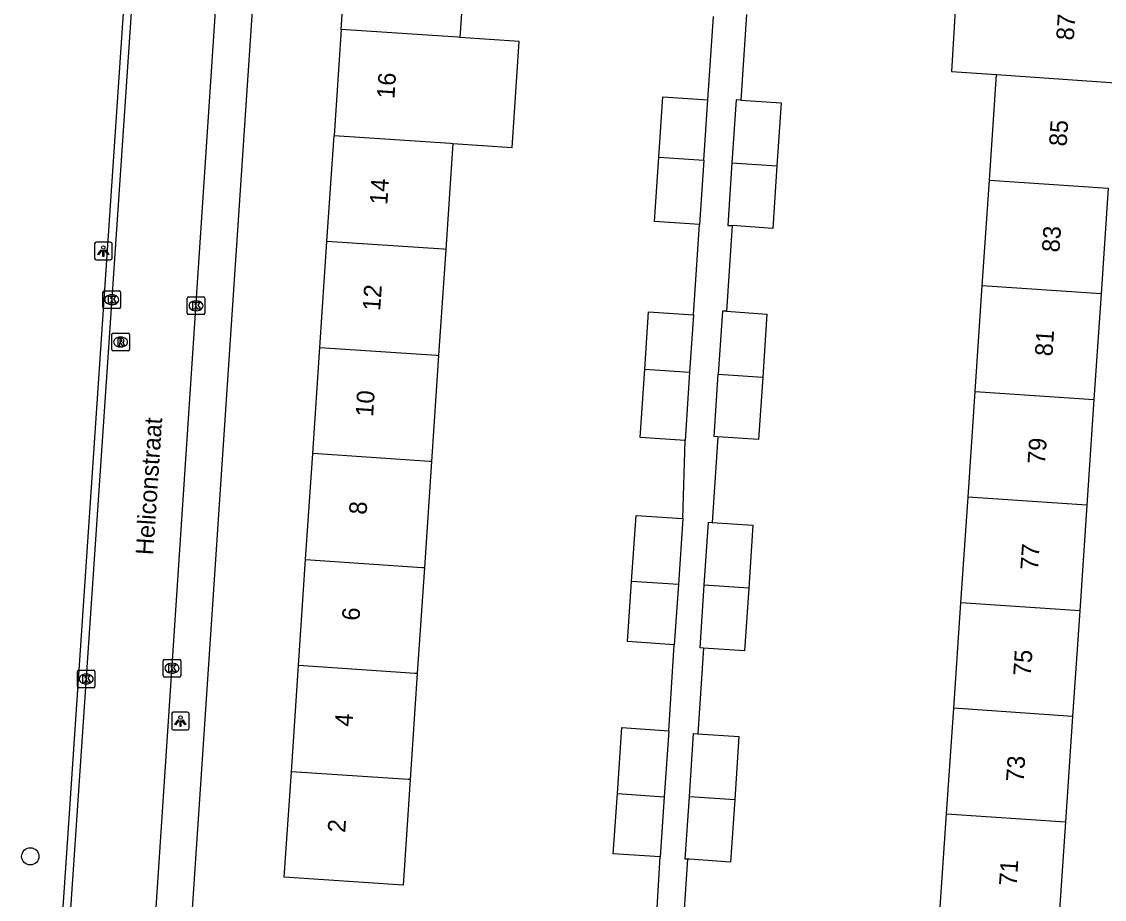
# Model space of a CAD drawing. Extents: x 161848 to 162726, y 385382 to 386521.
# Drawn here: x 161958.5 to 162019.9, y 386025.4 to 386075.2 of the extents above; entities that cross this region are included whole.
import ezdxf

# ---------------------------------------------------------------- set-up
doc = ezdxf.new("R2010")
doc.units = 0
for name, color, linetype in [('IMGEO_Boom', 7, 'Continuous'), ('IMGEO_Kolk', 7, 'Continuous'), ('IMGEO_Lichtpunt', 7, 'Continuous'), ('IMGEO_Openbare_ruimte_label', 7, 'Continuous'), ('IMGEO_Pand', 7, 'Continuous'), ('IMGEO_Pand_nummerreeks', 7, 'Continuous'), ('IMGEO_Rijbaan_lokaal_open', 7, 'Continuous'), ('IMGEO_Rioolput', 7, 'Continuous'), ('IMGEO_Verkeerseiland_open', 7, 'Continuous'), ('IMGEO_Voetpad_open', 7, 'Continuous')]:
    doc.layers.add(name, color=color, linetype=linetype)

msp = doc.modelspace()

# ---------------------------------------------------------------- linework, layer by layer
at = {"layer": 'IMGEO_Boom'}
msp.add_circle((161958.961, 386027.82), 0.489, dxfattribs=at)
at = {"layer": 'IMGEO_Kolk'}
for p, q in [((161963.086, 386058.973), (161963.086, 386059.825)), ((161963.161, 386059.899), (161964.013, 386059.899)), ((161964.087, 386059.825), (161964.087, 386058.973)), ((161963.574, 386059.679), (161963.599, 386059.679)), ((161967.869, 386058.629), (161967.869, 386059.481)), ((161967.944, 386059.555), (161968.796, 386059.555)), ((161968.357, 386059.335), (161968.382, 386059.335)), ((161968.87, 386059.481), (161968.87, 386058.629)), ((161964.013, 386058.899), (161963.161, 386058.899)), ((161963.597, 386059.119), (161963.572, 386059.119)), ((161968.796, 386058.555), (161967.944, 386058.555)), ((161968.38, 386058.775), (161968.355, 386058.775)), ((161966.503, 386038.067), (161966.503, 386038.919)), ((161966.578, 386038.993), (161967.43, 386038.993)), ((161967.504, 386038.919), (161967.504, 386038.067)), ((161961.632, 386037.455), (161961.632, 386038.307)), ((161961.707, 386038.381), (161962.559, 386038.381)), ((161962.633, 386038.307), (161962.633, 386037.455)), ((161966.991, 386038.773), (161967.016, 386038.773)), ((161962.12, 386038.161), (161962.145, 386038.161)), ((161967.43, 386037.993), (161966.578, 386037.993)), ((161967.014, 386038.213), (161966.989, 386038.213)), ((161962.559, 386037.381), (161961.707, 386037.381)), ((161962.143, 386037.601), (161962.118, 386037.601))]:
    msp.add_line(p, q, dxfattribs=at)
for points in [[(161963.086, 386058.973), (161963.086, 386059.825)], [(161963.161, 386059.899), (161964.013, 386059.899)], [(161964.087, 386059.825), (161964.087, 386058.973)], [(161963.407, 386059.599), (161963.53, 386059.599), (161963.53, 386059.448), (161963.66, 386059.599), (161963.824, 386059.599), (161963.678, 386059.448), (161963.831, 386059.199), (161963.679, 386059.199), (161963.594, 386059.363), (161963.53, 386059.296), (161963.53, 386059.199), (161963.407, 386059.199), (161963.407, 386059.599)], [(161967.869, 386058.629), (161967.869, 386059.481)], [(161967.944, 386059.555), (161968.796, 386059.555)], [(161968.19, 386059.255), (161968.313, 386059.255), (161968.313, 386059.104), (161968.443, 386059.255), (161968.607, 386059.255), (161968.461, 386059.104), (161968.614, 386058.855), (161968.462, 386058.855), (161968.377, 386059.019), (161968.313, 386058.952), (161968.313, 386058.855), (161968.19, 386058.855), (161968.19, 386059.255)], [(161968.87, 386059.481), (161968.87, 386058.629)], [(161964.013, 386058.899), (161963.161, 386058.899)], [(161968.796, 386058.555), (161967.944, 386058.555)], [(161966.503, 386038.067), (161966.503, 386038.919)], [(161966.578, 386038.993), (161967.43, 386038.993)], [(161967.504, 386038.919), (161967.504, 386038.067)], [(161961.632, 386037.455), (161961.632, 386038.307)], [(161961.707, 386038.381), (161962.559, 386038.381)], [(161962.633, 386038.307), (161962.633, 386037.455)], [(161966.824, 386038.693), (161966.947, 386038.693), (161966.947, 386038.542), (161967.077, 386038.693), (161967.241, 386038.693), (161967.095, 386038.542), (161967.248, 386038.293), (161967.096, 386038.293), (161967.011, 386038.457), (161966.947, 386038.39), (161966.947, 386038.293), (161966.824, 386038.293), (161966.824, 386038.693)], [(161961.953, 386038.081), (161962.076, 386038.081), (161962.076, 386037.93), (161962.206, 386038.081), (161962.37, 386038.081), (161962.224, 386037.93), (161962.377, 386037.681), (161962.225, 386037.681), (161962.14, 386037.845), (161962.076, 386037.778), (161962.076, 386037.681), (161961.953, 386037.681), (161961.953, 386038.081)], [(161967.43, 386037.993), (161966.578, 386037.993)], [(161962.559, 386037.381), (161961.707, 386037.381)]]:
    msp.add_lwpolyline(points, dxfattribs=at)
for centre, start, end in [((161963.163, 386059.823), 91.55205, 178.44795), ((161963.163, 386059.823), 91.55205, 178.44795), ((161964.011, 386059.823), 1.55205, 88.44795), ((161964.011, 386059.823), 1.55205, 88.44795), ((161967.946, 386059.479), 91.55205, 178.44795), ((161967.946, 386059.479), 91.55205, 178.44795), ((161968.794, 386059.479), 1.55205, 88.44795), ((161968.794, 386059.479), 1.55205, 88.44795), ((161963.163, 386058.975), 181.55205, 268.44795), ((161963.163, 386058.975), 181.55205, 268.44795), ((161964.011, 386058.975), 271.55205, 358.44795), ((161964.011, 386058.975), 271.55205, 358.44795), ((161967.946, 386058.631), 181.55205, 268.44795), ((161967.946, 386058.631), 181.55205, 268.44795), ((161968.794, 386058.631), 271.55205, 358.44795), ((161968.794, 386058.631), 271.55205, 358.44795), ((161966.58, 386038.917), 91.55205, 178.44795), ((161966.58, 386038.917), 91.55205, 178.44795), ((161967.428, 386038.917), 1.55205, 88.44795), ((161967.428, 386038.917), 1.55205, 88.44795), ((161961.709, 386038.305), 91.55205, 178.44795), ((161961.709, 386038.305), 91.55205, 178.44795), ((161962.557, 386038.305), 1.55205, 88.44795), ((161962.557, 386038.305), 1.55205, 88.44795), ((161966.58, 386038.069), 181.55205, 268.44795), ((161966.58, 386038.069), 181.55205, 268.44795), ((161967.428, 386038.069), 271.55205, 358.44795), ((161967.428, 386038.069), 271.55205, 358.44795), ((161961.709, 386037.457), 181.55205, 268.44795), ((161961.709, 386037.457), 181.55205, 268.44795), ((161962.557, 386037.457), 271.55205, 358.44795), ((161962.557, 386037.457), 271.55205, 358.44795)]:
    msp.add_arc(centre, 0.0765, start, end, dxfattribs=at)
for centre, major_axis, ratio, start_param, end_param in [((161963.573, 386059.399), (-0.387, 0.002), 0.722429, 4.712389, 7.853982), ((161963.598, 386059.399), (-0.39, 0.002), 0.717154, 1.570796, 4.712389), ((161968.356, 386059.055), (-0.387, 0.002), 0.722429, 4.712389, 7.853982), ((161968.381, 386059.055), (-0.39, 0.002), 0.717154, 1.570796, 4.712389), ((161966.99, 386038.493), (-0.387, 0.002), 0.722429, 4.712389, 7.853982), ((161967.015, 386038.493), (-0.39, 0.002), 0.717154, 1.570796, 4.712389), ((161962.119, 386037.881), (-0.387, 0.002), 0.722429, 4.712389, 7.853982), ((161962.144, 386037.881), (-0.39, 0.002), 0.717154, 1.570796, 4.712389)]:
    msp.add_ellipse(centre, major_axis=major_axis, ratio=ratio, start_param=start_param, end_param=end_param, dxfattribs=at)
at = {"layer": 'IMGEO_Lichtpunt'}
for p, q in [((161962.612, 386062.566), (161962.612, 386061.759)), ((161962.612, 386062.566), (161962.612, 386061.759)), ((161963.514, 386062.661), (161962.706, 386062.661)), ((161963.514, 386062.661), (161962.706, 386062.661)), ((161963.608, 386061.759), (161963.608, 386062.566)), ((161963.608, 386061.759), (161963.608, 386062.566)), ((161962.706, 386061.665), (161963.514, 386061.665)), ((161962.706, 386061.665), (161963.514, 386061.665)), ((161966.985, 386035.9), (161966.985, 386035.093)), ((161966.985, 386035.9), (161966.985, 386035.093)), ((161967.887, 386035.995), (161967.079, 386035.995)), ((161967.887, 386035.995), (161967.079, 386035.995)), ((161967.981, 386035.093), (161967.981, 386035.9)), ((161967.981, 386035.093), (161967.981, 386035.9)), ((161967.079, 386034.999), (161967.887, 386034.999)), ((161967.079, 386034.999), (161967.887, 386034.999))]:
    msp.add_line(p, q, dxfattribs=at)
for points in [[(161962.986, 386062.23), (161963.025, 386062.202), (161962.837, 386061.94), (161962.799, 386061.967), (161962.986, 386062.23)], [(161963.198, 386062.202), (161963.236, 386062.229), (161963.423, 386061.967), (161963.384, 386061.939), (161963.198, 386062.202)], [(161963.088, 386062.182), (161963.135, 386062.182), (161963.135, 386061.86), (161963.088, 386061.86), (161963.088, 386062.182)], [(161967.359, 386035.564), (161967.398, 386035.536), (161967.21, 386035.274), (161967.172, 386035.301), (161967.359, 386035.564)], [(161967.461, 386035.516), (161967.508, 386035.516), (161967.508, 386035.194), (161967.461, 386035.194), (161967.461, 386035.516)], [(161967.571, 386035.536), (161967.609, 386035.563), (161967.796, 386035.301), (161967.757, 386035.273), (161967.571, 386035.536)]]:
    msp.add_lwpolyline(points, dxfattribs=at)
for centre in [(161963.111, 386062.364), (161967.484, 386035.698)]:
    msp.add_circle(centre, 0.0994, dxfattribs=at)
for centre, start, end in [((161962.706, 386062.566), 90, 180), ((161962.706, 386062.566), 90, 180), ((161963.514, 386062.566), 0, 90), ((161963.514, 386062.566), 0, 90), ((161962.706, 386061.759), 180, 270), ((161962.706, 386061.759), 180, 270), ((161963.514, 386061.759), 270, 0), ((161963.514, 386061.759), 270, 360), ((161967.079, 386035.9), 90, 180), ((161967.079, 386035.9), 90, 180), ((161967.887, 386035.9), 0, 90), ((161967.887, 386035.9), 0, 90), ((161967.079, 386035.093), 180, 270), ((161967.079, 386035.093), 180, 270), ((161967.887, 386035.093), 270, 0), ((161967.887, 386035.093), 270, 360)]:
    msp.add_arc(centre, 0.0946, start, end, dxfattribs=at)
at = {"layer": 'IMGEO_Pand'}
for points in [[(161976.601, 386074.735), (161977.004, 386080.751)], [(161983.749, 386080.299), (161983.346, 386074.283)], [(162014.202, 386078.16), (162011.599, 386078.337), (162011.235, 386072.347), (162013.796, 386072.169)], [(161976.601, 386074.735), (161976.197, 386068.719)], [(161983.346, 386074.283), (161983.221, 386074.291), (161976.601, 386074.735)], [(161982.942, 386068.267), (161986.303, 386068.041), (161986.707, 386074.057), (161983.346, 386074.283)], [(162013.391, 386066.177), (162013.796, 386072.169)], [(162013.796, 386072.169), (162020.54, 386071.711)], [(161994.634, 386067.482), (161994.864, 386070.913), (161997.413, 386070.742)], [(161997.183, 386067.311), (161997.413, 386070.742)], [(161999.276, 386070.725), (161999.021, 386070.742), (161998.78, 386067.167)], [(161999.276, 386070.725), (162001.573, 386070.571), (162001.332, 386066.994)], [(161975.794, 386062.703), (161976.197, 386068.719)], [(161976.197, 386068.719), (161982.817, 386068.275), (161982.942, 386068.267)], [(161982.942, 386068.267), (161982.539, 386062.251)], [(161996.938, 386063.657), (161994.389, 386063.828), (161994.634, 386067.482)], [(161994.634, 386067.482), (161997.183, 386067.311)], [(161997.183, 386067.311), (161996.938, 386063.657)], [(161998.78, 386067.167), (161998.54, 386063.618), (161998.795, 386063.601)], [(161998.78, 386067.167), (162001.332, 386066.994)], [(162001.332, 386066.994), (162001.093, 386063.447), (161998.795, 386063.601)], [(162012.986, 386060.186), (162013.391, 386066.177)], [(162013.391, 386066.177), (162020.135, 386065.72)], [(162020.135, 386065.72), (162019.73, 386059.729)], [(161975.391, 386056.688), (161975.794, 386062.703)], [(161982.539, 386062.251), (161982.413, 386062.259), (161975.794, 386062.703)], [(161982.539, 386062.251), (161982.136, 386056.236)], [(162012.581, 386054.194), (162012.986, 386060.186)], [(162019.73, 386059.729), (162012.986, 386060.186)], [(162019.73, 386059.729), (162019.325, 386053.737)], [(161993.828, 386055.451), (161994.046, 386058.707), (161996.595, 386058.536)], [(161996.595, 386058.536), (161996.377, 386055.28)], [(161998.466, 386058.742), (161998.247, 386058.757), (161998.006, 386055.182)], [(161998.466, 386058.742), (162000.765, 386058.587), (162000.524, 386055.011)], [(161974.987, 386050.672), (161975.391, 386056.688)], [(161975.391, 386056.688), (161982.01, 386056.244), (161982.136, 386056.236)], [(161982.136, 386056.236), (161981.732, 386050.22)], [(161996.117, 386051.403), (161993.568, 386051.574), (161993.828, 386055.451)], [(161993.828, 386055.451), (161996.377, 386055.28)], [(161996.377, 386055.28), (161996.117, 386051.403)], [(161997.985, 386051.618), (161997.767, 386051.633), (161998.006, 386055.182)], [(162000.524, 386055.011), (162000.285, 386051.464), (161997.985, 386051.618)], [(161998.006, 386055.182), (162000.524, 386055.011)], [(162012.176, 386048.203), (162012.581, 386054.194)], [(162012.581, 386054.194), (162019.325, 386053.737)], [(162019.325, 386053.737), (162018.919, 386047.746)], [(161974.584, 386044.656), (161974.987, 386050.672)], [(161981.732, 386050.22), (161981.607, 386050.228), (161974.987, 386050.672)], [(161981.732, 386050.22), (161981.329, 386044.204)], [(162011.77, 386042.212), (162012.176, 386048.203)], [(162018.919, 386047.746), (162012.176, 386048.203)], [(162018.919, 386047.746), (162018.514, 386041.755)], [(161993.084, 386043.415), (161993.341, 386047.164), (161995.997, 386046.982)], [(161995.997, 386046.982), (161995.74, 386043.237)], [(161997.207, 386043.199), (161997.448, 386046.774), (161997.655, 386046.76)], [(161997.655, 386046.76), (161999.972, 386046.604), (161999.73, 386043.027)], [(161974.18, 386038.64), (161974.584, 386044.656)], [(161974.584, 386044.656), (161981.203, 386044.212), (161981.329, 386044.204)], [(161981.329, 386044.204), (161980.925, 386038.188)], [(161995.506, 386039.822), (161992.85, 386040.004), (161993.084, 386043.415)], [(161995.74, 386043.237), (161993.084, 386043.415)], [(161995.74, 386043.237), (161995.506, 386039.822)], [(161997.174, 386039.636), (161996.967, 386039.65), (161997.207, 386043.199)], [(161999.73, 386043.027), (161997.207, 386043.199)], [(161999.73, 386043.027), (161999.49, 386039.48), (161997.174, 386039.636)], [(162011.365, 386036.221), (162011.77, 386042.212)], [(162018.514, 386041.755), (162011.77, 386042.212)], [(162018.514, 386041.755), (162018.109, 386035.764)], [(161973.777, 386032.624), (161974.18, 386038.64)], [(161980.925, 386038.188), (161980.8, 386038.196), (161974.18, 386038.64)], [(161980.925, 386038.188), (161980.522, 386032.172)], [(162010.96, 386030.229), (162011.365, 386036.221)], [(162018.109, 386035.764), (162011.365, 386036.221)], [(162018.109, 386035.764), (162017.704, 386029.772)], [(161992.277, 386031.383), (161992.534, 386035.132), (161995.19, 386034.95)], [(161995.19, 386034.95), (161994.933, 386031.205)], [(161996.362, 386031.218), (161996.603, 386034.793), (161996.845, 386034.777)], [(161996.845, 386034.777), (161999.178, 386034.62), (161998.936, 386031.043)], [(161980.522, 386032.172), (161980.12, 386026.181), (161973.375, 386026.633), (161973.777, 386032.624)], [(161980.522, 386032.172), (161980.397, 386032.18), (161973.777, 386032.624)], [(161994.699, 386027.79), (161992.043, 386027.972), (161992.277, 386031.383)], [(161992.277, 386031.383), (161994.933, 386031.205)], [(161994.933, 386031.205), (161994.699, 386027.79)], [(161996.248, 386027.661), (161996.124, 386027.669), (161996.362, 386031.218)], [(161998.936, 386031.043), (161998.696, 386027.496), (161996.364, 386027.653), (161996.248, 386027.661)], [(161996.362, 386031.218), (161998.936, 386031.043)], [(162017.704, 386029.772), (162017.29, 386023.652), (162010.546, 386024.109), (162010.96, 386030.229)], [(162010.96, 386030.229), (162017.704, 386029.772)]]:
    msp.add_lwpolyline(points, dxfattribs=at)
at = {"layer": 'IMGEO_Rijbaan_lokaal_open'}
for points in [[(161965.532, 386016.361), (161970.952, 386098.074)], [(161966.064, 386096.102), (161961.227, 386024.551)]]:
    msp.add_lwpolyline(points, dxfattribs=at)
at = {"layer": 'IMGEO_Rioolput'}
for p, q in [((161963.585, 386056.574), (161963.585, 386057.426)), ((161963.66, 386057.5), (161964.512, 386057.5)), ((161964.586, 386057.426), (161964.586, 386056.574)), ((161964.096, 386056.72), (161964.071, 386056.72)), ((161964.073, 386057.28), (161964.098, 386057.28)), ((161964.512, 386056.5), (161963.66, 386056.5))]:
    msp.add_line(p, q, dxfattribs=at)
for points in [[(161963.585, 386056.574), (161963.585, 386057.426)], [(161963.66, 386057.5), (161964.512, 386057.5)], [(161964.586, 386057.426), (161964.586, 386056.574)], [(161964.174, 386057.198), (161963.922, 386057.2), (161963.922, 386056.8)], [(161963.922, 386056.8), (161964.046, 386056.8), (161964.046, 386056.962), (161964.057, 386056.962)], [(161964.1, 386057.119), (161964.046, 386057.119), (161964.046, 386057.038)], [(161964.046, 386057.038), (161964.098, 386057.038)], [(161964.104, 386056.933), (161964.175, 386056.8), (161964.315, 386056.8), (161964.25, 386056.926)], [(161964.512, 386056.5), (161963.66, 386056.5)]]:
    msp.add_lwpolyline(points, dxfattribs=at)
for centre, radius, start, end in [((161963.662, 386057.424), 0.0765, 91.55205, 178.44795), ((161963.662, 386057.424), 0.0765, 91.55205, 178.44795), ((161964.51, 386057.424), 0.0765, 1.55205, 88.44795), ((161964.51, 386057.424), 0.0765, 1.55205, 88.44795), ((161964.056, 386056.909), 0.0533, 26.02933, 88.69889), ((161964.082, 386057.227), 0.19, 274.7715, 282.96867), ((161964.106, 386057.023), 0.0964, 77.00612, 93.18647), ((161964.12, 386057.08), 0.0378, 276.66336, 79.67722), ((161964.173, 386057.088), 0.109, 350.36119, 89.41601), ((161964.171, 386057.088), 0.112, 277.58423, 350.98172), ((161964.155, 386056.873), 0.108, 29.51342, 73.79051), ((161963.662, 386056.576), 0.0765, 181.55205, 268.44795), ((161963.662, 386056.576), 0.0765, 181.55205, 268.44795), ((161964.51, 386056.576), 0.0765, 271.55205, 358.44795), ((161964.51, 386056.576), 0.0765, 271.55205, 358.44795)]:
    msp.add_arc(centre, radius, start, end, dxfattribs=at)
for centre, major_axis, ratio, start_param, end_param in [((161964.072, 386057), (-0.387, 0.002), 0.722429, 4.712389, 7.853982), ((161964.097, 386057), (-0.39, 0.002), 0.717154, 1.570796, 4.712389)]:
    msp.add_ellipse(centre, major_axis=major_axis, ratio=ratio, start_param=start_param, end_param=end_param, dxfattribs=at)
at = {"layer": 'IMGEO_Verkeerseiland_open'}
msp.add_lwpolyline([(161966.064, 386096.102), (161965.608, 386096.137), (161960.785, 386024.65), (161961.227, 386024.551)], dxfattribs=at)
at = {"layer": 'IMGEO_Voetpad_open'}
for points in [[(161973.273, 386099.425), (161973.071, 386098.474), (161968.121, 386024.56)], [(161997.413, 386070.742), (161997.73, 386075.466)], [(161999.605, 386075.583), (161999.276, 386070.725)], [(161996.595, 386058.536), (161996.938, 386063.657)], [(161998.795, 386063.601), (161998.466, 386058.742)], [(161995.997, 386046.982), (161996.117, 386051.403)], [(161997.985, 386051.618), (161997.655, 386046.76)], [(161995.19, 386034.95), (161995.506, 386039.822)], [(161997.174, 386039.636), (161996.845, 386034.777)], [(161994.411, 386022.651), (161994.699, 386027.79)], [(161996.248, 386027.661), (161995.913, 386022.549)]]:
    msp.add_lwpolyline(points, dxfattribs=at)

# ---------------------------------------------------------------- texts
at = {"layer": 'IMGEO_Openbare_ruimte_label'}
msp.add_text('Heliconstraat', height=1, rotation=86.21641, dxfattribs=at).set_placement((161965.935, 386044.891))
at = {"layer": 'IMGEO_Pand_nummerreeks'}
for s, rotation, p in [('87', 86.13275, (162018.175, 386074.088)), ('16', 86.16139, (161979.622, 386070.769)), ('85', 86.13099, (162017.768, 386068.078)), ('14', 86.16342, (161979.219, 386064.757)), ('83', 86.13099, (162017.362, 386062.067)), ('12', 86.16342, (161978.816, 386058.742)), ('81', 86.13099, (162016.963, 386056.169)), ('10', 86.16342, (161978.413, 386052.737)), ('79', 86.13099, (162016.549, 386050.046)), ('8', 86.16342, (161978.041, 386047.185)), ('77', 86.13099, (162016.142, 386044.035)), ('6', 86.16342, (161977.637, 386041.169)), ('75', 86.13099, (162015.736, 386038.024)), ('4', 86.16342, (161977.234, 386035.157)), ('73', 86.13099, (162015.329, 386032.014)), ('2', 86.16342, (161976.83, 386029.143)), ('71', 86.13099, (162014.931, 386026.116))]:
    msp.add_text(s, height=1, rotation=rotation, dxfattribs=at).set_placement(p)

doc.saveas('drawing.dxf')
